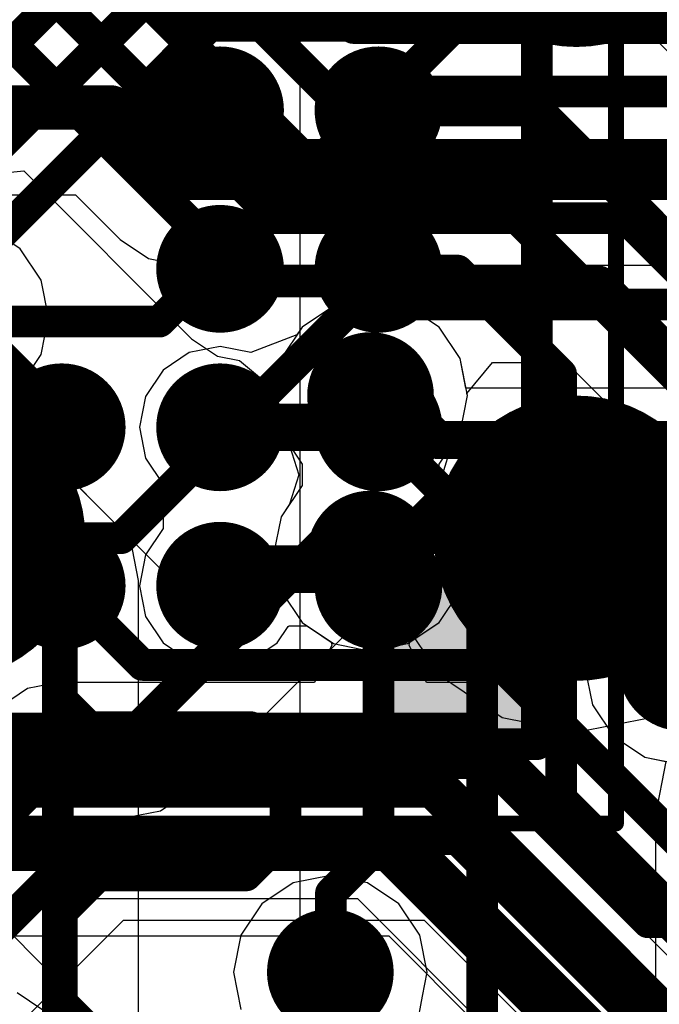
# Model space of a CAD drawing. Header units: millimetres. Extents: x -2 to 68, y -2 to 27.4.
# Tile 322 of 594: x 41.5 to 43.5, y 7.7 to 10.8. Entities that reach past the tile are written whole.
import ezdxf

# ---------------------------------------------------------------- set-up
doc = ezdxf.new("R2010")
doc.units = ezdxf.units.MM
for name, color, linetype in [('BottomLayer', 5, 'Continuous'), ('BottomSolder', 6, 'Continuous'), ('DrillGuide', 244, 'Continuous'), ('Mechanical13', 56, 'Continuous'), ('Mechanical15', 56, 'Continuous'), ('MidLayer1', 16, 'Continuous'), ('MidLayer2', 76, 'Continuous'), ('MidLayer3', 90, 'Continuous'), ('MidLayer4', 156, 'Continuous'), ('MidLayer5', 130, 'Continuous'), ('MidLayer6', 216, 'Continuous'), ('MidLayer7', 6, 'Continuous'), ('MidLayer8', 54, 'Continuous'), ('MultiLayer', 9, 'Continuous'), ('TopLayer', 1, 'Continuous'), ('TopPaste', 8, 'Continuous'), ('TopSolder', 216, 'Continuous'), ('ViaHoleLayer', 16, 'Continuous')]:
    doc.layers.add(name, color=color, linetype=linetype)

# ---------------------------------------------------------------- blocks, each defined once
blk = doc.blocks.new('TP_0_8MM_B_17')
at = {"layer": 'BottomLayer', "const_width": 0.4001}
blk.add_lwpolyline([(-0.2, 0, 1), (0.2, 0, 1)], format="xyb", close=True, dxfattribs=at)
at = {"layer": 'BottomSolder', "const_width": 0.45}
blk.add_lwpolyline([(-0.225, 0, 1), (0.225, 0, 1)], format="xyb", close=True, dxfattribs=at)
blk = doc.blocks.new('TP_0_8MM_B_18')
at = {"layer": 'BottomLayer', "const_width": 0.4001}
blk.add_lwpolyline([(-0.2, 0, 1), (0.2, 0, 1)], format="xyb", close=True, dxfattribs=at)
at = {"layer": 'BottomSolder', "const_width": 0.45}
blk.add_lwpolyline([(-0.225, 0, 1), (0.225, 0, 1)], format="xyb", close=True, dxfattribs=at)
blk = doc.blocks.new('TP_0_8MM_B_19')
at = {"layer": 'BottomLayer', "const_width": 0.4001}
blk.add_lwpolyline([(-0.2, 0, 1), (0.2, 0, 1)], format="xyb", close=True, dxfattribs=at)
at = {"layer": 'BottomSolder', "const_width": 0.45}
blk.add_lwpolyline([(-0.225, 0, 1), (0.225, 0, 1)], format="xyb", close=True, dxfattribs=at)
blk = doc.blocks.new('BGA486C50P27X27_1400X1400X125_227')
at = {"layer": 'Mechanical13', "const_width": 0.1}
for points in [[(-7, 7), (-7, -7)], [(-7, -7), (7, -7)]]:
    blk.add_lwpolyline(points, dxfattribs=at)
at = {"layer": 'Mechanical13', "const_width": 0.05}
blk.add_lwpolyline([(-7.025, -7, 1), (-6.975, -7, 1)], format="xyb", close=True, dxfattribs=at)
blk.add_lwpolyline([(-7.025, -7, 1), (-6.975, -7, 1)], format="xyb", close=True, dxfattribs=at)
at = {"layer": 'Mechanical13'}
blk.add_solid([(-7, -7), (-6.477, -7), (-7, -6.477), (-6.477, -6.477)], dxfattribs=at)
at = {"layer": 'Mechanical15', "const_width": 0.05}
for points in [[(-7.25, 7.25), (-7.25, -7.25)], [(-7.25, -7.25), (7.25, -7.25)]]:
    blk.add_lwpolyline(points, dxfattribs=at)
at = {"layer": 'Mechanical15', "const_width": 0.025}
blk.add_lwpolyline([(-7.2625, -7.25, 1), (-7.2375, -7.25, 1)], format="xyb", close=True, dxfattribs=at)
blk.add_lwpolyline([(-7.2625, -7.25, 1), (-7.2375, -7.25, 1)], format="xyb", close=True, dxfattribs=at)
at = {"layer": 'TopLayer', "const_width": 0.1}
for points in [[(-6.55, -5.5, 1), (-6.45, -5.5, 1)], [(-6.05, -5.5, 1), (-5.95, -5.5, 1)], [(-6.55, -6, 1), (-6.45, -6, 1)], [(-6.05, -6, 1), (-5.95, -6, 1)], [(-5.55, -6, 1), (-5.45, -6, 1)], [(-5.05, -6, 1), (-4.95, -6, 1)], [(-6.55, -6.5, 1), (-6.45, -6.5, 1)], [(-6.05, -6.5, 1), (-5.95, -6.5, 1)], [(-5.55, -6.5, 1), (-5.45, -6.5, 1)], [(-5.05, -6.5, 1), (-4.95, -6.5, 1)]]:
    blk.add_lwpolyline(points, format="xyb", close=True, dxfattribs=at)
at = {"layer": 'TopPaste', "const_width": 0.1}
for points in [[(-6.55, -5.5, 1), (-6.45, -5.5, 1)], [(-6.05, -5.5, 1), (-5.95, -5.5, 1)], [(-6.55, -6, 1), (-6.45, -6, 1)], [(-6.05, -6, 1), (-5.95, -6, 1)], [(-5.55, -6, 1), (-5.45, -6, 1)], [(-5.05, -6, 1), (-4.95, -6, 1)], [(-6.55, -6.5, 1), (-6.45, -6.5, 1)], [(-6.05, -6.5, 1), (-5.95, -6.5, 1)], [(-5.55, -6.5, 1), (-5.45, -6.5, 1)], [(-5.05, -6.5, 1), (-4.95, -6.5, 1)]]:
    blk.add_lwpolyline(points, format="xyb", close=True, dxfattribs=at)
at = {"layer": 'TopSolder', "const_width": 0.2016}
for points in [[(-6.6008, -5.5, 1), (-6.3992, -5.5, 1)], [(-6.1008, -5.5, 1), (-5.8992, -5.5, 1)], [(-6.6008, -6, 1), (-6.3992, -6, 1)], [(-6.1008, -6, 1), (-5.8992, -6, 1)], [(-5.6008, -6, 1), (-5.3992, -6, 1)], [(-5.1008, -6, 1), (-4.8992, -6, 1)], [(-6.6008, -6.5, 1), (-6.3992, -6.5, 1)], [(-6.1008, -6.5, 1), (-5.8992, -6.5, 1)], [(-5.6008, -6.5, 1), (-5.3992, -6.5, 1)], [(-5.1008, -6.5, 1), (-4.8992, -6.5, 1)]]:
    blk.add_lwpolyline(points, format="xyb", close=True, dxfattribs=at)

msp = doc.modelspace()

# ---------------------------------------------------------------- linework, layer by layer
at = {"layer": 'BottomLayer'}
for p, q in [((42.0196, 8.3455), (42.5692, 8.8951)), ((42.5692, 8.8951), (42.6986, 8.8951)), ((42.6986, 8.8951), (42.8174, 8.7174)), ((42.8174, 8.7174), (43.0159, 8.5848)), ((43.4841, 8.5848), (43.6826, 8.7174)), ((43.0159, 8.5848), (43.25, 8.5382)), ((43.25, 8.5382), (43.4841, 8.5848)), ((41.9369, 8.2903), (42.0196, 8.3455)), ((40.6555, 8.2709), (41.8393, 8.2709)), ((41.8393, 8.2709), (41.9369, 8.2903)), ((41.6826, 7.5826), (41.4841, 7.7152))]:
    msp.add_line(p, q, dxfattribs=at)
at = {"layer": 'BottomLayer', "const_width": 0.1}
for points in [[(41.2233, 10.4639), (42.227, 11.4677)], [(41.3061, 10.2639), (42.427, 11.3848)], [(41.3584, 10.0334), (42.627, 11.302)], [(41.9334, 9.8334), (43.25, 11.15)], [(41.8126, 9.15), (42.5498, 9.8873)], [(42.5498, 9.8873), (43.616, 9.8873)], [(41.0098, 9.8334), (41.9334, 9.8334)], [(41.25, 9.15), (41.8126, 9.15)], [(41.8393, 8.5258), (42.4636, 9.15)], [(42.4636, 9.15), (43.25, 9.15)], [(43.25, 9.15), (44.5888, 9.15)], [(40.3962, 8.5258), (41.8393, 8.5258)]]:
    msp.add_lwpolyline(points, dxfattribs=at)
at = {"layer": 'BottomLayer'}
for points, const_width in [([(42.5248, 9.8873, 1), (42.5748, 9.8873, 1)], 0.05), ([(42.5248, 9.8873, 1), (42.5748, 9.8873, 1)], 0.05), ([(41.9084, 9.8334, 1), (41.9584, 9.8334, 1)], 0.05), ([(41.9084, 9.8334, 1), (41.9584, 9.8334, 1)], 0.05), ([(41.7876, 9.15, 1), (41.8376, 9.15, 1)], 0.05), ([(41.7876, 9.15, 1), (41.8376, 9.15, 1)], 0.05), ([(42.4386, 9.15, 1), (42.4886, 9.15, 1)], 0.05), ([(42.4386, 9.15, 1), (42.4886, 9.15, 1)], 0.05), ([(43.225, 9.15, 1), (43.275, 9.15, 1)], 0.05), ([(43.225, 9.15, 1), (43.275, 9.15, 1)], 0.05), ([(41.8143, 8.5258, 1), (41.8643, 8.5258, 1)], 0.05), ([(41.8143, 8.5258, 1), (41.8643, 8.5258, 1)], 0.05), ([(42.3731, 7.7803, 1), (42.5731, 7.7803, 1)], 0.2)]:
    msp.add_lwpolyline(points, format="xyb", close=True, dxfattribs=dict(at, const_width=const_width))
at = {"layer": 'DrillGuide'}
for points, const_width in [([(42.1, 10, 1), (42.15, 10, 1)], 0.05), ([(42.55, 9.6, 1), (42.65, 9.6, 1)], 0.1), ([(41.6, 9.5, 1), (41.65, 9.5, 1)], 0.05), ([(42.1, 9.5, 1), (42.15, 9.5, 1)], 0.05), ([(42.55, 9.1, 1), (42.65, 9.1, 1)], 0.1), ([(42.1, 9, 1), (42.15, 9, 1)], 0.05), ([(43.533, 8.7419, 1), (43.633, 8.7419, 1)], 0.1), ([(42.4231, 7.7803, 1), (42.5231, 7.7803, 1)], 0.1)]:
    msp.add_lwpolyline(points, format="xyb", close=True, dxfattribs=dict(at, const_width=const_width))
at = {"layer": 'MidLayer1'}
for p, q in [((42.4829, 9.8826), (42.3837, 9.8163)), ((42.6, 9.9059), (42.4829, 9.8826)), ((42.7171, 9.8826), (42.6, 9.9059)), ((42.8163, 9.8163), (42.7171, 9.8826)), ((42.3672, 9.7916), (42.2225, 9.7355)), ((42.3837, 9.8163), (42.3672, 9.7916)), ((42.8826, 9.7171), (42.8163, 9.8163)), ((42.0275, 9.7355), (41.9448, 9.6802)), ((42.125, 9.7549), (42.0275, 9.7355)), ((42.2225, 9.7355), (42.125, 9.7549)), ((42.9059, 9.6), (42.8826, 9.7171)), ((41.9448, 9.6802), (41.8895, 9.5975)), ((42.8826, 9.4829), (42.9059, 9.6)), ((41.8895, 9.5975), (41.8701, 9.5)), ((41.8701, 9.5), (41.8895, 9.4025)), ((42.8163, 9.3837), (42.8826, 9.4829)), ((41.8895, 9.4025), (41.9448, 9.3198)), ((42.8163, 9.3163), (42.8163, 9.3837)), ((41.9448, 9.3198), (41.9448, 9.1802)), ((42.8826, 9.2171), (42.8163, 9.3163)), ((42.9059, 9.1), (42.8826, 9.2171)), ((41.9448, 9.1802), (41.8895, 9.0975)), ((41.8895, 9.0975), (41.8701, 9)), ((42.8826, 8.9829), (42.9059, 9.1)), ((41.8701, 9), (41.8895, 8.9025)), ((42.8163, 8.8837), (42.8826, 8.9829)), ((41.8895, 8.9025), (41.9448, 8.8198)), ((42.3052, 8.8198), (42.3401, 8.8719)), ((42.3401, 8.8719), (42.3428, 8.8737)), ((42.3428, 8.8737), (42.3986, 8.8737)), ((42.3986, 8.8737), (42.4829, 8.8174)), ((42.7171, 8.8174), (42.8163, 8.8837)), ((41.9448, 8.8198), (42.0275, 8.7645)), ((42.2225, 8.7645), (42.3052, 8.8198)), ((42.4829, 8.8174), (42.6, 8.7941)), ((42.6, 8.7941), (42.7171, 8.8174)), ((42.0275, 8.7645), (42.125, 8.7451)), ((42.125, 8.7451), (42.2225, 8.7645))]:
    msp.add_line(p, q, dxfattribs=at)
for points, const_width in [([(42.05, 10, 1), (42.2, 10, 1)], 0.15), ([(42.5, 9.6, 1), (42.7, 9.6, 1)], 0.2), ([(42.4949, 9.6, 1), (42.5699, 9.6, 1)], 0.075), ([(42.4949, 9.6, 1), (42.5699, 9.6, 1)], 0.075), ([(42.5625, 9.6, 1), (42.6375, 9.6, 1)], 0.075), ([(41.55, 9.5, 1), (41.7, 9.5, 1)], 0.15), ([(42.05, 9.5, 1), (42.2, 9.5, 1)], 0.15), ([(41.5875, 9.5, 1), (41.6625, 9.5, 1)], 0.075), ([(42.0875, 9.5, 1), (42.1625, 9.5, 1)], 0.075), ([(42.3948, 9.5, 1), (42.4698, 9.5, 1)], 0.075), ([(42.3948, 9.5, 1), (42.4698, 9.5, 1)], 0.075), ([(42.5, 9.1, 1), (42.7, 9.1, 1)], 0.2), ([(42.5625, 9.1, 1), (42.6375, 9.1, 1)], 0.075), ([(42.05, 9, 1), (42.2, 9, 1)], 0.15), ([(42.1162, 9.0287, 1), (42.1912, 9.0287, 1)], 0.075), ([(42.1162, 9.0287, 1), (42.1912, 9.0287, 1)], 0.075), ([(42.2223, 9.0287, 1), (42.2973, 9.0287, 1)], 0.075), ([(42.2223, 9.0287, 1), (42.2973, 9.0287, 1)], 0.075), ([(42.2457, 9.0522, 1), (42.3207, 9.0522, 1)], 0.075), ([(42.2457, 9.0522, 1), (42.3207, 9.0522, 1)], 0.075), ([(42.5147, 9.0522, 1), (42.5897, 9.0522, 1)], 0.075), ([(42.5147, 9.0522, 1), (42.5897, 9.0522, 1)], 0.075), ([(42.0875, 9, 1), (42.1625, 9, 1)], 0.075), ([(43.483, 8.7419, 1), (43.683, 8.7419, 1)], 0.2), ([(42.3731, 7.7803, 1), (42.5731, 7.7803, 1)], 0.2)]:
    msp.add_lwpolyline(points, format="xyb", close=True, dxfattribs=dict(at, const_width=const_width))
at = {"layer": 'MidLayer1', "const_width": 0.15}
for points in [[(41.2778, 9.8472), (41.625, 9.5)], [(42.4323, 9.5), (42.5324, 9.6)], [(42.5324, 9.6), (42.6, 9.6)], [(42.125, 9.5), (42.4323, 9.5)], [(42.5522, 9.0522), (42.6, 9.1)], [(42.125, 9), (42.1537, 9.0287)], [(42.1537, 9.0287), (42.2598, 9.0287)], [(42.2598, 9.0287), (42.2832, 9.0522)], [(42.2832, 9.0522), (42.5522, 9.0522)]]:
    msp.add_lwpolyline(points, dxfattribs=at)
at = {"layer": 'MidLayer2'}
for p, q in [((41.253, 10.2337), (41.668, 10.2337)), ((41.668, 10.2337), (41.8093, 10.0923)), ((41.8093, 10.0923), (41.8987, 10.0327)), ((41.8987, 10.0327), (42.004, 10.0117)), ((42.004, 10.0117), (42.4811, 10.0117)), ((42.4811, 10.0117), (42.4936, 9.8847)), ((42.7064, 9.8847), (42.7189, 10.0117)), ((42.7189, 10.0117), (44.456, 10.0117)), ((42.4829, 9.8826), (42.3837, 9.8163)), ((42.4936, 9.8847), (42.4829, 9.8826)), ((42.7171, 9.8826), (42.7064, 9.8847)), ((42.8163, 9.8163), (42.7171, 9.8826)), ((42.3837, 9.8163), (42.3174, 9.7171)), ((42.8826, 9.7171), (42.8163, 9.8163)), ((42.3174, 9.7171), (42.2941, 9.6)), ((42.9059, 9.6), (42.8826, 9.7171)), ((42.2941, 9.6), (42.3174, 9.4829)), ((42.8826, 9.4829), (42.9059, 9.6)), ((42.3174, 9.4829), (42.3443, 9.4427)), ((42.8163, 9.3837), (42.8826, 9.4829)), ((42.3443, 9.4427), (42.3732, 9.35)), ((42.8163, 9.3163), (42.8163, 9.3837)), ((42.3732, 9.35), (42.3443, 9.2573)), ((42.8826, 9.2171), (42.8163, 9.3163)), ((42.3443, 9.2573), (42.3174, 9.2171)), ((42.3174, 9.2171), (42.2941, 9.1)), ((42.9059, 9.1), (42.8826, 9.2171)), ((42.2941, 9.1), (42.3174, 8.9829)), ((42.8826, 8.9829), (42.9059, 9.1)), ((42.3174, 8.9829), (42.3837, 8.8837)), ((42.8163, 8.8837), (42.8826, 8.9829)), ((42.3837, 8.8837), (42.4762, 8.8219)), ((42.7238, 8.8219), (42.8163, 8.8837)), ((42.4778, 8.8125), (42.4233, 8.6949)), ((42.4762, 8.8219), (42.4778, 8.8125)), ((42.7222, 8.8125), (42.7238, 8.8219)), ((42.7767, 8.6949), (42.7222, 8.8125)), ((41.5174, 8.6755), (41.4347, 8.6202)), ((41.615, 8.6949), (41.5174, 8.6755)), ((42.4233, 8.6949), (41.615, 8.6949)), ((42.9744, 8.6949), (42.7767, 8.6949)), ((43.0719, 8.6755), (42.9744, 8.6949)), ((43.1546, 8.6202), (43.0719, 8.6755)), ((43.5447, 8.2302), (43.1546, 8.6202)), ((41.3066, 7.4318), (41.82, 7.9451)), ((41.82, 7.9451), (42.7694, 7.9451)), ((42.7694, 7.9451), (43.4844, 7.2301))]:
    msp.add_line(p, q, dxfattribs=at)
for points, const_width in [([(41.8493, 10.991), (42.0533, 10.787)], 0.14), ([(42.0533, 10.787), (44.1505, 10.787)], 0.14), ([(41.125, 10.509), (41.782, 10.509)], 0.14), ([(41.782, 10.509), (42.004, 10.287)], 0.14), ([(42.004, 10.287), (44.456, 10.287)], 0.14), ([(41.027, 7.852), (41.615, 8.44)], 0.1), ([(41.615, 8.44), (42.9744, 8.44)], 0.1), ([(42.9744, 8.44), (43.4762, 7.9382)], 0.1), ([(41.1264, 7.612), (41.7144, 8.2)], 0.1), ([(41.7144, 8.2), (42.875, 8.2)], 0.1), ([(42.875, 8.2), (43.6647, 7.4103)], 0.1), ([(43.4762, 7.9382), (44.1797, 7.9382)], 0.1)]:
    msp.add_lwpolyline(points, dxfattribs=dict(at, const_width=const_width))
for points, const_width in [([(42.0183, 10.787, 1), (42.0883, 10.787, 1)], 0.07), ([(42.0183, 10.787, 1), (42.0883, 10.787, 1)], 0.07), ([(41.747, 10.509, 1), (41.817, 10.509, 1)], 0.07), ([(41.747, 10.509, 1), (41.817, 10.509, 1)], 0.07), ([(41.969, 10.287, 1), (42.039, 10.287, 1)], 0.07), ([(41.969, 10.287, 1), (42.039, 10.287, 1)], 0.07), ([(42.5, 9.6, 1), (42.7, 9.6, 1)], 0.2), ([(42.5, 9.1, 1), (42.7, 9.1, 1)], 0.2), ([(43.483, 8.7419, 1), (43.683, 8.7419, 1)], 0.2), ([(41.59, 8.44, 1), (41.64, 8.44, 1)], 0.05), ([(41.59, 8.44, 1), (41.64, 8.44, 1)], 0.05), ([(42.9494, 8.44, 1), (42.9994, 8.44, 1)], 0.05), ([(42.9494, 8.44, 1), (42.9994, 8.44, 1)], 0.05), ([(41.6894, 8.2, 1), (41.7394, 8.2, 1)], 0.05), ([(41.6894, 8.2, 1), (41.7394, 8.2, 1)], 0.05), ([(42.85, 8.2, 1), (42.9, 8.2, 1)], 0.05), ([(42.85, 8.2, 1), (42.9, 8.2, 1)], 0.05), ([(43.4512, 7.9382, 1), (43.5012, 7.9382, 1)], 0.05), ([(43.4512, 7.9382, 1), (43.5012, 7.9382, 1)], 0.05), ([(42.3731, 7.7803, 1), (42.5731, 7.7803, 1)], 0.2)]:
    msp.add_lwpolyline(points, format="xyb", close=True, dxfattribs=dict(at, const_width=const_width))
at = {"layer": 'MidLayer3'}
for p, q in [((43.3429, 10.8817), (43.5613, 10.6633)), ((42.4829, 9.8826), (42.3837, 9.8163)), ((42.6, 9.9059), (42.4829, 9.8826)), ((42.7171, 9.8826), (42.6, 9.9059)), ((42.8163, 9.8163), (42.7171, 9.8826)), ((42.3837, 9.8163), (42.3174, 9.7171)), ((42.8826, 9.7171), (42.8163, 9.8163)), ((42.3174, 9.7171), (42.2941, 9.6)), ((42.9013, 9.6231), (42.8826, 9.7171)), ((42.2941, 9.6), (42.3174, 9.4829)), ((44.0783, 9.6231), (42.9013, 9.6231)), ((42.3174, 9.4829), (42.3443, 9.4427)), ((42.3443, 9.4427), (42.3732, 9.35)), ((42.3732, 9.35), (42.3443, 9.2573)), ((42.3443, 9.2573), (42.3174, 9.2171)), ((42.3174, 9.2171), (42.2941, 9.1)), ((42.2941, 9.1), (42.3174, 8.9829)), ((42.8826, 8.9829), (42.9013, 9.0769)), ((42.9013, 9.0769), (43.9196, 9.0769)), ((42.3174, 8.9829), (42.3837, 8.8837)), ((42.8163, 8.8837), (42.8826, 8.9829)), ((42.3837, 8.8837), (42.4829, 8.8174)), ((42.7171, 8.8174), (42.8163, 8.8837)), ((42.4829, 8.8174), (42.6, 8.7941)), ((42.6, 8.7941), (42.7171, 8.8174)), ((42.7256, 8.5776), (41.2163, 8.5776)), ((42.8404, 8.53), (42.7256, 8.5776)), ((44.5872, 6.7832), (42.8404, 8.53)), ((41.383, 8.0129), (42.559, 8.0129)), ((42.559, 8.0129), (44.1891, 6.3827))]:
    msp.add_line(p, q, dxfattribs=at)
for points, const_width in [([(42.5, 9.6, 1), (42.7, 9.6, 1)], 0.2), ([(42.57, 9.6, 1), (42.63, 9.6, 1)], 0.06), ([(42.6403, 9.6, 1), (42.7003, 9.6, 1)], 0.06), ([(42.6403, 9.6, 1), (42.7003, 9.6, 1)], 0.06), ([(42.7803, 9.46, 1), (42.8403, 9.46, 1)], 0.06), ([(42.7803, 9.46, 1), (42.8403, 9.46, 1)], 0.06), ([(42.5, 9.1, 1), (42.7, 9.1, 1)], 0.2), ([(42.7803, 9.24, 1), (42.8403, 9.24, 1)], 0.06), ([(42.7803, 9.24, 1), (42.8403, 9.24, 1)], 0.06), ([(42.57, 9.1, 1), (42.63, 9.1, 1)], 0.06), ([(42.6403, 9.1, 1), (42.7003, 9.1, 1)], 0.06), ([(42.6403, 9.1, 1), (42.7003, 9.1, 1)], 0.06), ([(43.483, 8.7419, 1), (43.683, 8.7419, 1)], 0.2), ([(42.7006, 8.4152, 1), (42.7506, 8.4152, 1)], 0.05), ([(42.7006, 8.4152, 1), (42.7506, 8.4152, 1)], 0.05), ([(42.6012, 8.1752, 1), (42.6512, 8.1752, 1)], 0.05), ([(42.6012, 8.1752, 1), (42.6512, 8.1752, 1)], 0.05), ([(42.3731, 7.7803, 1), (42.5731, 7.7803, 1)], 0.2)]:
    msp.add_lwpolyline(points, format="xyb", close=True, dxfattribs=dict(at, const_width=const_width))
for points, const_width in [([(42.6, 9.6), (42.6703, 9.6)], 0.12), ([(42.6703, 9.6), (42.8103, 9.46)], 0.12), ([(42.8103, 9.46), (44.0783, 9.46)], 0.12), ([(42.6703, 9.1), (42.8103, 9.24)], 0.12), ([(42.8103, 9.24), (43.9871, 9.24)], 0.12), ([(42.6, 9.1), (42.6703, 9.1)], 0.12), ([(41.2163, 8.4152), (42.7256, 8.4152)], 0.1), ([(42.7256, 8.4152), (44.5199, 6.6209)], 0.1), ([(41.3157, 8.1752), (42.6262, 8.1752)], 0.1), ([(42.6262, 8.1752), (44.4205, 6.3809)], 0.1)]:
    msp.add_lwpolyline(points, dxfattribs=dict(at, const_width=const_width))
at = {"layer": 'MidLayer4'}
for p, q in [((42.4829, 9.8826), (42.3837, 9.8163)), ((42.6, 9.9059), (42.4829, 9.8826)), ((42.7171, 9.8826), (42.6, 9.9059)), ((42.8163, 9.8163), (42.7171, 9.8826)), ((42.3837, 9.8163), (42.3174, 9.7171)), ((42.8826, 9.7171), (42.8163, 9.8163)), ((42.3174, 9.7171), (42.2941, 9.6)), ((42.9059, 9.6), (42.8826, 9.7171)), ((42.2941, 9.6), (42.3174, 9.4829)), ((42.8826, 9.4829), (42.9059, 9.6)), ((42.3174, 9.4829), (42.3443, 9.4427)), ((42.8163, 9.3837), (42.8826, 9.4829)), ((42.3443, 9.4427), (42.3732, 9.35)), ((42.8163, 9.3163), (42.8163, 9.3837)), ((42.3732, 9.35), (42.3443, 9.2573)), ((42.8826, 9.2171), (42.8163, 9.3163)), ((42.3443, 9.2573), (42.3174, 9.2171)), ((42.3174, 9.2171), (42.2941, 9.1)), ((42.9059, 9.1), (42.8826, 9.2171)), ((42.2941, 9.1), (42.3174, 8.9829)), ((42.8826, 8.9829), (42.9059, 9.1)), ((42.3174, 8.9829), (42.3837, 8.8837)), ((42.8163, 8.8837), (42.8826, 8.9829)), ((42.3837, 8.8837), (42.4829, 8.8174)), ((42.7171, 8.8174), (42.8163, 8.8837)), ((42.4829, 8.8174), (42.6, 8.7941)), ((42.6, 8.7941), (42.7171, 8.8174))]:
    msp.add_line(p, q, dxfattribs=at)
at = {"layer": 'MidLayer4', "const_width": 0.2}
for points in [[(42.5, 9.6, 1), (42.7, 9.6, 1)], [(42.5, 9.1, 1), (42.7, 9.1, 1)], [(43.483, 8.7419, 1), (43.683, 8.7419, 1)], [(42.3731, 7.7803, 1), (42.5731, 7.7803, 1)]]:
    msp.add_lwpolyline(points, format="xyb", close=True, dxfattribs=at)
at = {"layer": 'MidLayer5'}
for p, q in [((41.3415, 10.293), (41.505, 10.3091)), ((41.505, 10.3091), (42.0345, 9.7796)), ((41.7932, 9.1973), (40.8117, 10.1788)), ((42.0345, 9.7796), (42.1172, 9.7243)), ((42.1172, 9.7243), (42.1866, 9.7105)), ((42.1866, 9.7105), (42.2617, 9.6479)), ((42.9045, 9.6068), (42.9851, 9.7049)), ((42.9851, 9.7049), (43.2172, 9.7049)), ((43.2172, 9.7049), (44.1038, 8.8184)), ((42.2617, 9.6479), (42.2955, 9.6068)), ((42.2955, 9.6068), (42.2941, 9.6)), ((42.2941, 9.6), (42.3174, 9.4829)), ((42.8826, 9.4829), (42.9059, 9.6)), ((42.9059, 9.6), (42.9045, 9.6068)), ((42.3174, 9.4829), (42.3443, 9.4427)), ((42.8163, 9.3837), (42.8826, 9.4829)), ((42.3443, 9.4427), (42.3732, 9.35)), ((42.8163, 9.3163), (42.8163, 9.3837)), ((42.3732, 9.35), (42.3443, 9.2573)), ((42.8826, 9.2171), (42.8163, 9.3163)), ((42.3443, 9.2573), (42.3174, 9.2171)), ((41.8484, 9.1146), (41.7932, 9.1973)), ((42.3174, 9.2171), (42.2941, 9.1)), ((42.9059, 9.1), (42.8826, 9.2171)), ((41.8678, 9.0171), (41.8484, 9.1146)), ((42.2941, 9.1), (42.3174, 8.9829)), ((42.8826, 8.9829), (42.9059, 9.1)), ((41.8678, 6.017), (41.8678, 9.0171)), ((42.3174, 8.9829), (42.3837, 8.8837)), ((42.8163, 8.8837), (42.8826, 8.9829)), ((42.3837, 8.8837), (42.4829, 8.8174)), ((42.7171, 8.8174), (42.8163, 8.8837)), ((42.4829, 8.8174), (42.6, 8.7941)), ((42.6, 8.7941), (42.7171, 8.8174))]:
    msp.add_line(p, q, dxfattribs=at)
at = {"layer": 'MidLayer5', "const_width": 0.1}
for points in [[(41.6404, 10.817), (41.6404, 12.3232)], [(42.2404, 11.0655), (42.5461, 10.7598)], [(42.0404, 10.9827), (42.4632, 10.5598)], [(41.8404, 10.8999), (42.3804, 10.3598)], [(41.6404, 10.817), (42.2976, 10.1598)], [(41.4404, 10.7342), (42.2147, 9.9598)], [(42.5461, 10.7598), (43.7889, 10.7598)], [(42.4632, 10.5598), (42.718, 10.5598)], [(42.718, 10.5598), (43.7034, 10.5598)], [(42.3804, 10.3598), (42.5573, 10.3598)], [(42.5573, 10.3598), (43.5389, 10.3598)], [(43.5389, 10.3598), (44.9583, 8.9404)], [(42.2976, 10.1598), (42.4745, 10.1598)], [(42.4745, 10.1598), (43.4056, 10.1598)], [(43.4056, 10.1598), (44.5604, 9.005)], [(40.5, 10.13), (41.6129, 9.0171)], [(42.2147, 9.9598), (42.3917, 9.9598)], [(42.3917, 9.9598), (43.3228, 9.9598)], [(43.3228, 9.9598), (44.3604, 8.9222)], [(41.6129, 5.9114), (41.6129, 9.0171)]]:
    msp.add_lwpolyline(points, dxfattribs=at)
at = {"layer": 'MidLayer5'}
for points, const_width in [([(41.6154, 10.817, 1), (41.6654, 10.817, 1)], 0.05), ([(41.6154, 10.817, 1), (41.6654, 10.817, 1)], 0.05), ([(42.5211, 10.7598, 1), (42.5711, 10.7598, 1)], 0.05), ([(42.5211, 10.7598, 1), (42.5711, 10.7598, 1)], 0.05), ([(42.4382, 10.5598, 1), (42.4882, 10.5598, 1)], 0.05), ([(42.4382, 10.5598, 1), (42.4882, 10.5598, 1)], 0.05), ([(42.693, 10.5598, 1), (42.743, 10.5598, 1)], 0.05), ([(42.693, 10.5598, 1), (42.743, 10.5598, 1)], 0.05), ([(42.3554, 10.3598, 1), (42.4054, 10.3598, 1)], 0.05), ([(42.3554, 10.3598, 1), (42.4054, 10.3598, 1)], 0.05), ([(42.5323, 10.3598, 1), (42.5823, 10.3598, 1)], 0.05), ([(42.5323, 10.3598, 1), (42.5823, 10.3598, 1)], 0.05), ([(43.5139, 10.3598, 1), (43.5639, 10.3598, 1)], 0.05), ([(43.5139, 10.3598, 1), (43.5639, 10.3598, 1)], 0.05), ([(42.2726, 10.1598, 1), (42.3226, 10.1598, 1)], 0.05), ([(42.2726, 10.1598, 1), (42.3226, 10.1598, 1)], 0.05), ([(42.4495, 10.1598, 1), (42.4995, 10.1598, 1)], 0.05), ([(42.4495, 10.1598, 1), (42.4995, 10.1598, 1)], 0.05), ([(43.3806, 10.1598, 1), (43.4306, 10.1598, 1)], 0.05), ([(43.3806, 10.1598, 1), (43.4306, 10.1598, 1)], 0.05), ([(42.1897, 9.9598, 1), (42.2397, 9.9598, 1)], 0.05), ([(42.1897, 9.9598, 1), (42.2397, 9.9598, 1)], 0.05), ([(42.3667, 9.9598, 1), (42.4166, 9.9598, 1)], 0.05), ([(42.3667, 9.9598, 1), (42.4166, 9.9598, 1)], 0.05), ([(43.2978, 9.9598, 1), (43.3478, 9.9598, 1)], 0.05), ([(43.2978, 9.9598, 1), (43.3478, 9.9598, 1)], 0.05), ([(42.5, 9.6, 1), (42.7, 9.6, 1)], 0.2), ([(42.5, 9.1, 1), (42.7, 9.1, 1)], 0.2), ([(41.588, 9.0171, 1), (41.6379, 9.0171, 1)], 0.05), ([(41.588, 9.0171, 1), (41.6379, 9.0171, 1)], 0.05), ([(43.483, 8.7419, 1), (43.683, 8.7419, 1)], 0.2), ([(42.3731, 7.7803, 1), (42.5731, 7.7803, 1)], 0.2)]:
    msp.add_lwpolyline(points, format="xyb", close=True, dxfattribs=dict(at, const_width=const_width))
at = {"layer": 'MidLayer6'}
for p, q in [((41.9856, 9.0049), (41.0953, 9.8952)), ((42.4829, 9.8826), (42.3837, 9.8163)), ((42.6, 9.9059), (42.4829, 9.8826)), ((42.7171, 9.8826), (42.6, 9.9059)), ((42.8163, 9.8163), (42.7171, 9.8826)), ((42.3837, 9.8163), (42.3174, 9.7171)), ((42.8826, 9.7171), (42.8163, 9.8163)), ((42.3174, 9.7171), (42.2941, 9.6)), ((42.9059, 9.6), (42.8826, 9.7171)), ((42.2941, 9.6), (42.3174, 9.4829)), ((42.8826, 9.4829), (42.9059, 9.6)), ((42.3174, 9.4829), (42.3837, 9.3837)), ((42.8557, 9.4427), (42.8826, 9.4829)), ((42.8268, 9.35), (42.8557, 9.4427)), ((42.3837, 9.3837), (42.3837, 9.3163)), ((42.8557, 9.2573), (42.8268, 9.35)), ((42.3837, 9.3163), (42.3174, 9.2171)), ((42.8826, 9.2171), (42.8557, 9.2573)), ((42.3174, 9.2171), (42.2941, 9.1)), ((42.9059, 9.1), (42.8826, 9.2171)), ((42.2941, 9.1), (42.2161, 9.0049)), ((42.9747, 9.0161), (42.9059, 9.1)), ((43.0163, 9.004), (42.9747, 9.0161)), ((42.2161, 9.0049), (41.9856, 9.0049)), ((43.1093, 8.9855), (43.0163, 9.004)), ((43.192, 8.9302), (43.1093, 8.9855)), ((43.6298, 8.4924), (43.192, 8.9302)), ((40.9556, 7.8951), (42.6576, 7.8951)), ((42.6576, 7.8951), (44.783, 5.7697))]:
    msp.add_line(p, q, dxfattribs=at)
at = {"layer": 'MidLayer6', "const_width": 0.1}
for points in [[(40.8404, 9.7896), (41.88, 8.75)], [(41.88, 8.75), (43.0118, 8.75)], [(43.0118, 8.75), (45.2118, 6.55)], [(40.6803, 8.55), (42.9289, 8.55)], [(42.9289, 8.55), (45.1289, 6.35)], [(40.7672, 8.35), (42.8461, 8.35)], [(42.8461, 8.35), (45.0461, 6.15)], [(40.85, 8.15), (42.7632, 8.15)], [(42.7632, 8.15), (44.9632, 5.95)]]:
    msp.add_lwpolyline(points, dxfattribs=at)
at = {"layer": 'MidLayer6'}
for points, const_width in [([(42.5, 9.6, 1), (42.7, 9.6, 1)], 0.2), ([(42.5, 9.1, 1), (42.7, 9.1, 1)], 0.2), ([(43.483, 8.7419, 1), (43.683, 8.7419, 1)], 0.2), ([(41.855, 8.75, 1), (41.905, 8.75, 1)], 0.05), ([(41.855, 8.75, 1), (41.905, 8.75, 1)], 0.05), ([(42.9868, 8.75, 1), (43.0367, 8.75, 1)], 0.05), ([(42.9868, 8.75, 1), (43.0367, 8.75, 1)], 0.05), ([(42.9039, 8.55, 1), (42.9539, 8.55, 1)], 0.05), ([(42.9039, 8.55, 1), (42.9539, 8.55, 1)], 0.05), ([(42.8211, 8.35, 1), (42.8711, 8.35, 1)], 0.05), ([(42.8211, 8.35, 1), (42.8711, 8.35, 1)], 0.05), ([(42.7382, 8.15, 1), (42.7882, 8.15, 1)], 0.05), ([(42.7382, 8.15, 1), (42.7882, 8.15, 1)], 0.05), ([(42.3731, 7.7803, 1), (42.5731, 7.7803, 1)], 0.2)]:
    msp.add_lwpolyline(points, format="xyb", close=True, dxfattribs=dict(at, const_width=const_width))
at = {"layer": 'MidLayer7'}
for p, q in [((41.4941, 10.0635), (41.3949, 10.1298)), ((41.5604, 9.9642), (41.4941, 10.0635)), ((41.5837, 9.8472), (41.5604, 9.9642)), ((42.4829, 9.8826), (42.3837, 9.8163)), ((42.6, 9.9059), (42.4829, 9.8826)), ((42.7171, 9.8826), (42.6, 9.9059)), ((42.8163, 9.8163), (42.7171, 9.8826)), ((41.5604, 9.7301), (41.5837, 9.8472)), ((42.3837, 9.8163), (42.3174, 9.7171)), ((42.8826, 9.7171), (42.8163, 9.8163)), ((41.4941, 9.6309), (41.5604, 9.7301)), ((42.3174, 9.7171), (42.2941, 9.6)), ((42.9059, 9.6), (42.8826, 9.7171)), ((41.3949, 9.5646), (41.4941, 9.6309)), ((42.2941, 9.6), (42.3174, 9.4829)), ((42.8826, 9.4829), (42.9059, 9.6)), ((42.3174, 9.4829), (42.3443, 9.4427)), ((42.8163, 9.3837), (42.8826, 9.4829)), ((42.3443, 9.4427), (42.3732, 9.35)), ((42.8163, 9.3163), (42.8163, 9.3837)), ((42.3732, 9.35), (42.3443, 9.2573)), ((42.8826, 9.2171), (42.8163, 9.3163)), ((42.3443, 9.2573), (42.3174, 9.2171)), ((42.3174, 9.2171), (42.2941, 9.1)), ((42.9059, 9.1), (42.8826, 9.2171)), ((42.2941, 9.1), (42.3174, 8.9829)), ((42.8826, 8.9829), (42.9059, 9.1)), ((43.583, 9.0478), (43.4659, 9.0245)), ((43.4659, 9.0245), (43.3667, 8.9582)), ((42.3174, 8.9829), (42.3837, 8.8837)), ((42.8163, 8.8837), (42.8826, 8.9829)), ((43.3667, 8.9582), (43.3004, 8.8589)), ((42.3837, 8.8837), (42.4829, 8.8174)), ((42.7171, 8.8174), (42.8163, 8.8837)), ((43.3004, 8.8589), (43.2771, 8.7419)), ((42.4829, 8.8174), (42.6, 8.7941)), ((42.6, 8.7941), (42.7171, 8.8174)), ((43.2771, 8.7419), (43.3004, 8.6248)), ((43.3004, 8.6248), (43.3667, 8.5256)), ((43.3667, 8.5256), (43.4659, 8.4593)), ((43.4659, 8.4593), (43.5327, 8.446)), ((43.5327, 8.446), (43.4993, 8.2777)), ((43.4993, 8.2777), (43.4993, 7)), ((42.4731, 8.0862), (42.3561, 8.0629)), ((42.5902, 8.0629), (42.4731, 8.0862)), ((42.3561, 8.0629), (42.2568, 7.9966)), ((42.6894, 7.9966), (42.5902, 8.0629)), ((42.2568, 7.9966), (42.1905, 7.8973)), ((42.7557, 7.8973), (42.6894, 7.9966)), ((42.1905, 7.8973), (42.1673, 7.7803)), ((42.779, 7.7803), (42.7557, 7.8973)), ((42.1673, 7.7803), (42.1905, 7.6632)), ((42.764, 7.7046), (42.779, 7.7803)), ((42.7403, 7.5798), (42.764, 7.7046))]:
    msp.add_line(p, q, dxfattribs=at)
at = {"layer": 'MidLayer7', "const_width": 0.2}
for points in [[(42.5, 9.6, 1), (42.7, 9.6, 1)], [(42.5, 9.1, 1), (42.7, 9.1, 1)], [(43.483, 8.7419, 1), (43.683, 8.7419, 1)], [(42.3731, 7.7803, 1), (42.5731, 7.7803, 1)]]:
    msp.add_lwpolyline(points, format="xyb", close=True, dxfattribs=at)
at = {"layer": 'MidLayer8'}
for p, q in [((41.4941, 10.0635), (41.3949, 10.1298)), ((41.5604, 9.9642), (41.4941, 10.0635)), ((41.5837, 9.8472), (41.5604, 9.9642)), ((42.4829, 9.8826), (42.3837, 9.8163)), ((42.6, 9.9059), (42.4829, 9.8826)), ((42.7171, 9.8826), (42.6, 9.9059)), ((42.8163, 9.8163), (42.7171, 9.8826)), ((41.5604, 9.7301), (41.5837, 9.8472)), ((42.3837, 9.8163), (42.3174, 9.7171)), ((42.8826, 9.7171), (42.8163, 9.8163)), ((41.4941, 9.6309), (41.5604, 9.7301)), ((42.3174, 9.7171), (42.2941, 9.6)), ((42.9059, 9.6), (42.8826, 9.7171)), ((41.3949, 9.5646), (41.4941, 9.6309)), ((42.2941, 9.6), (42.3174, 9.4829)), ((42.8826, 9.4829), (42.9059, 9.6)), ((42.3174, 9.4829), (42.3443, 9.4427)), ((42.8163, 9.3837), (42.8826, 9.4829)), ((42.3443, 9.4427), (42.3732, 9.35)), ((42.8163, 9.3163), (42.8163, 9.3837)), ((42.3732, 9.35), (42.3443, 9.2573)), ((42.8826, 9.2171), (42.8163, 9.3163)), ((42.3443, 9.2573), (42.3174, 9.2171)), ((42.3174, 9.2171), (42.2941, 9.1)), ((42.9059, 9.1), (42.8826, 9.2171)), ((42.2941, 9.1), (42.3174, 8.9829)), ((42.8826, 8.9829), (42.9059, 9.1)), ((43.583, 9.0478), (43.4659, 9.0245)), ((43.4659, 9.0245), (43.3667, 8.9582)), ((42.3174, 8.9829), (42.3837, 8.8837)), ((42.8163, 8.8837), (42.8826, 8.9829)), ((43.3667, 8.9582), (43.3004, 8.8589)), ((42.3837, 8.8837), (42.4829, 8.8174)), ((42.7171, 8.8174), (42.8163, 8.8837)), ((43.3004, 8.8589), (43.2771, 8.7419)), ((42.4829, 8.8174), (42.6, 8.7941)), ((42.6, 8.7941), (42.7171, 8.8174)), ((43.2771, 8.7419), (43.3004, 8.6248)), ((43.3004, 8.6248), (43.3667, 8.5256)), ((43.3667, 8.5256), (43.4659, 8.4593)), ((43.4659, 8.4593), (43.5728, 8.438)), ((42.2248, 7.1423), (40.9838, 8.3833)), ((42.4731, 8.0862), (42.3561, 8.0629)), ((42.5902, 8.0629), (42.4731, 8.0862)), ((42.3561, 8.0629), (42.2568, 7.9966)), ((42.6894, 7.9966), (42.5902, 8.0629)), ((42.2568, 7.9966), (42.1905, 7.8973)), ((42.7557, 7.8973), (42.6894, 7.9966)), ((42.1905, 7.8973), (42.1673, 7.7803)), ((42.779, 7.7803), (42.7557, 7.8973)), ((42.1673, 7.7803), (42.1905, 7.6632)), ((42.764, 7.7046), (42.779, 7.7803)), ((42.7403, 7.5798), (42.764, 7.7046))]:
    msp.add_line(p, q, dxfattribs=at)
at = {"layer": 'MidLayer8', "const_width": 0.2}
for points in [[(42.5, 9.6, 1), (42.7, 9.6, 1)], [(42.5, 9.1, 1), (42.7, 9.1, 1)], [(43.483, 8.7419, 1), (43.683, 8.7419, 1)], [(42.3731, 7.7803, 1), (42.5731, 7.7803, 1)]]:
    msp.add_lwpolyline(points, format="xyb", close=True, dxfattribs=at)
at = {"layer": 'MultiLayer'}
for points, const_width in [([(42.05, 10, 1), (42.2, 10, 1)], 0.15), ([(42.5, 9.6, 1), (42.7, 9.6, 1)], 0.2), ([(41.55, 9.5, 1), (41.7, 9.5, 1)], 0.15), ([(42.05, 9.5, 1), (42.2, 9.5, 1)], 0.15), ([(42.5, 9.1, 1), (42.7, 9.1, 1)], 0.2), ([(42.05, 9, 1), (42.2, 9, 1)], 0.15), ([(43.483, 8.7419, 1), (43.683, 8.7419, 1)], 0.2), ([(42.3731, 7.7803, 1), (42.5731, 7.7803, 1)], 0.2)]:
    msp.add_lwpolyline(points, format="xyb", close=True, dxfattribs=dict(at, const_width=const_width))
at = {"layer": 'TopLayer'}
msp.add_line((42.3765, 22.5138), (42.3765, 7.5138), dxfattribs=at)
at = {"layer": 'TopLayer', "const_width": 0.1}
for points in [[(42.125, 10.5), (42.375, 10.25)], [(42.625, 10.5), (43.131, 10.5)], [(43.131, 10.5), (45.7667, 7.8643)], [(42.375, 10.25), (42.973, 10.25)], [(42.973, 10.25), (45.6087, 7.6143)], [(42.625, 10), (42.6305, 9.9945)], [(42.6305, 9.9945), (42.875, 9.9945)], [(42.875, 9.9945), (43.202, 9.6675)], [(43.202, 8.554), (43.202, 9.6675)], [(42.625, 9.5), (42.952, 9.173)], [(42.952, 7.322), (42.952, 9.173)], [(41.625, 8.641), (41.625, 9)], [(42.625, 8.1803), (42.625, 9)], [(41.625, 8.641), (41.712, 8.554)], [(41.712, 8.554), (42.221, 8.554)], [(42.221, 8.554), (42.332, 8.443)], [(43.202, 8.328), (43.202, 8.554)], [(42.332, 8.211), (42.332, 8.443)], [(43.202, 8.328), (44.1657, 7.3643)], [(42.207, 8.086), (42.332, 8.211)], [(42.475, 8.0303), (42.625, 8.1803)], [(41.625, 7.97), (41.741, 8.086)], [(41.741, 8.086), (42.207, 8.086)], [(42.475, 7.7821), (42.475, 8.0303)], [(41.625, 7.685), (41.625, 7.97)], [(42.4731, 7.7803), (42.475, 7.7821)], [(41.625, 7.685), (42.4457, 6.8643)]]:
    msp.add_lwpolyline(points, dxfattribs=at)
at = {"layer": 'TopLayer'}
for points, const_width in [([(42.1, 10.5, 1), (42.15, 10.5, 1)], 0.05), ([(42.6, 10.5, 1), (42.65, 10.5, 1)], 0.05), ([(43.106, 10.5, 1), (43.156, 10.5, 1)], 0.05), ([(43.106, 10.5, 1), (43.156, 10.5, 1)], 0.05), ([(42.35, 10.25, 1), (42.4, 10.25, 1)], 0.05), ([(42.35, 10.25, 1), (42.4, 10.25, 1)], 0.05), ([(42.948, 10.25, 1), (42.998, 10.25, 1)], 0.05), ([(42.948, 10.25, 1), (42.998, 10.25, 1)], 0.05), ([(42.05, 10, 1), (42.2, 10, 1)], 0.15), ([(42.6, 10, 1), (42.65, 10, 1)], 0.05), ([(42.6055, 9.9945, 1), (42.6555, 9.9945, 1)], 0.05), ([(42.6055, 9.9945, 1), (42.6555, 9.9945, 1)], 0.05), ([(42.85, 9.9945, 1), (42.9, 9.9945, 1)], 0.05), ([(42.85, 9.9945, 1), (42.9, 9.9945, 1)], 0.05), ([(43.177, 9.6675, 1), (43.227, 9.6675, 1)], 0.05), ([(43.177, 9.6675, 1), (43.227, 9.6675, 1)], 0.05), ([(41.55, 9.5, 1), (41.7, 9.5, 1)], 0.15), ([(42.05, 9.5, 1), (42.2, 9.5, 1)], 0.15), ([(42.6, 9.5, 1), (42.65, 9.5, 1)], 0.05), ([(42.927, 9.173, 1), (42.977, 9.173, 1)], 0.05), ([(42.927, 9.173, 1), (42.977, 9.173, 1)], 0.05), ([(42.05, 9, 1), (42.2, 9, 1)], 0.15), ([(41.6, 9, 1), (41.65, 9, 1)], 0.05), ([(42.6, 9, 1), (42.65, 9, 1)], 0.05), ([(41.6, 8.641, 1), (41.65, 8.641, 1)], 0.05), ([(41.6, 8.641, 1), (41.65, 8.641, 1)], 0.05), ([(41.687, 8.554, 1), (41.737, 8.554, 1)], 0.05), ([(41.687, 8.554, 1), (41.737, 8.554, 1)], 0.05), ([(42.196, 8.554, 1), (42.246, 8.554, 1)], 0.05), ([(42.196, 8.554, 1), (42.246, 8.554, 1)], 0.05), ([(43.177, 8.554, 1), (43.227, 8.554, 1)], 0.05), ([(43.177, 8.554, 1), (43.227, 8.554, 1)], 0.05), ([(42.307, 8.443, 1), (42.357, 8.443, 1)], 0.05), ([(42.307, 8.443, 1), (42.357, 8.443, 1)], 0.05), ([(43.177, 8.328, 1), (43.227, 8.328, 1)], 0.05), ([(43.177, 8.328, 1), (43.227, 8.328, 1)], 0.05), ([(42.307, 8.211, 1), (42.357, 8.211, 1)], 0.05), ([(42.307, 8.211, 1), (42.357, 8.211, 1)], 0.05), ([(42.6, 8.1803, 1), (42.65, 8.1803, 1)], 0.05), ([(42.6, 8.1803, 1), (42.65, 8.1803, 1)], 0.05), ([(41.716, 8.086, 1), (41.766, 8.086, 1)], 0.05), ([(41.716, 8.086, 1), (41.766, 8.086, 1)], 0.05), ([(42.182, 8.086, 1), (42.232, 8.086, 1)], 0.05), ([(42.182, 8.086, 1), (42.232, 8.086, 1)], 0.05), ([(42.45, 8.0303, 1), (42.5, 8.0303, 1)], 0.05), ([(42.45, 8.0303, 1), (42.5, 8.0303, 1)], 0.05), ([(41.6, 7.97, 1), (41.65, 7.97, 1)], 0.05), ([(41.6, 7.97, 1), (41.65, 7.97, 1)], 0.05), ([(42.3731, 7.7803, 1), (42.5731, 7.7803, 1)], 0.2), ([(42.4481, 7.7803, 1), (42.4981, 7.7803, 1)], 0.05), ([(42.45, 7.7821, 1), (42.5, 7.7821, 1)], 0.05), ([(42.45, 7.7821, 1), (42.5, 7.7821, 1)], 0.05), ([(41.6, 7.685, 1), (41.65, 7.685, 1)], 0.05), ([(41.6, 7.685, 1), (41.65, 7.685, 1)], 0.05)]:
    msp.add_lwpolyline(points, format="xyb", close=True, dxfattribs=dict(at, const_width=const_width))
at = {"layer": 'ViaHoleLayer'}
for points, const_width in [([(42.1, 10, 1), (42.15, 10, 1)], 0.05), ([(42.55, 9.6, 1), (42.65, 9.6, 1)], 0.1), ([(41.6, 9.5, 1), (41.65, 9.5, 1)], 0.05), ([(42.1, 9.5, 1), (42.15, 9.5, 1)], 0.05), ([(42.55, 9.1, 1), (42.65, 9.1, 1)], 0.1), ([(42.1, 9, 1), (42.15, 9, 1)], 0.05), ([(43.533, 8.7419, 1), (43.633, 8.7419, 1)], 0.1), ([(42.4231, 7.7803, 1), (42.5231, 7.7803, 1)], 0.1)]:
    msp.add_lwpolyline(points, format="xyb", close=True, dxfattribs=dict(at, const_width=const_width))

# ---------------------------------------------------------------- block references
at = {"rotation": 90}
for name, p in [('BGA486C50P27X27_1400X1400X125_227', (36.125, 15.5)), ('TP_0_8MM_B_19', (43.25, 11.15)), ('TP_0_8MM_B_18', (41.25, 9.15)), ('TP_0_8MM_B_17', (43.25, 9.15))]:
    msp.add_blockref(name, p, dxfattribs=at)

doc.saveas('drawing.dxf')
